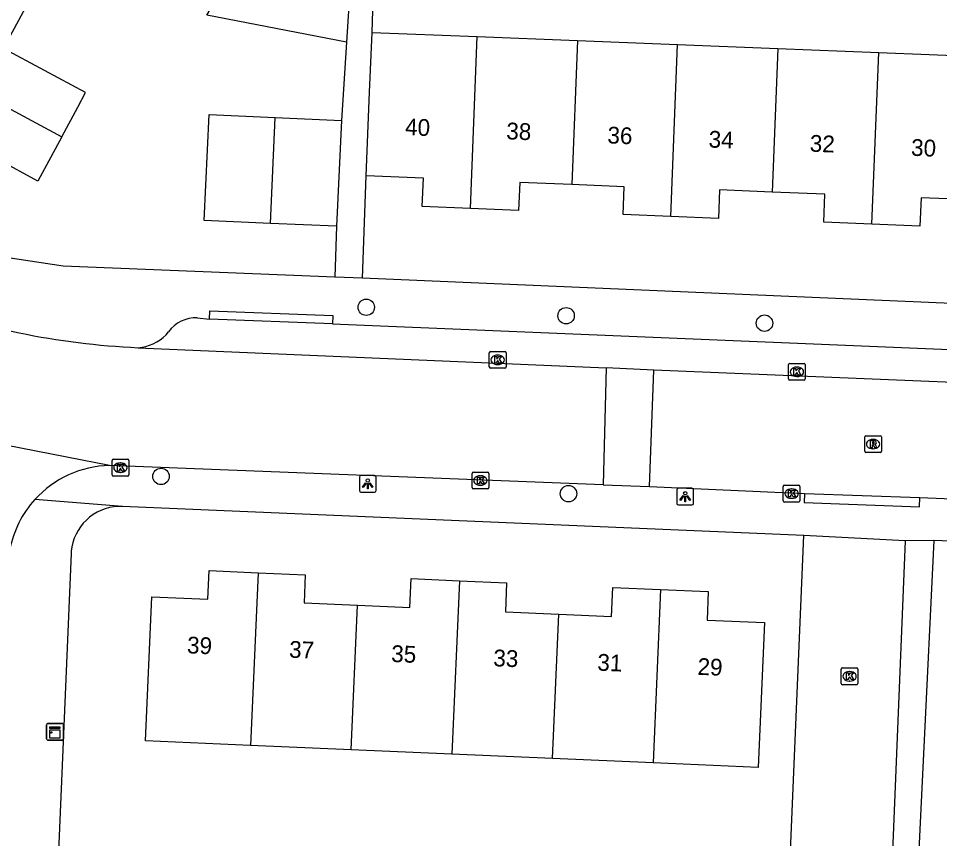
# Model space of a CAD drawing. Extents: x 161355 to 162026, y 386504 to 387459.
# Drawn here: x 161623.1 to 161678, y 386795.1 to 386843.9 of the extents above; entities that cross this region are included whole.
import ezdxf

# ---------------------------------------------------------------- set-up
doc = ezdxf.new("R2010")
doc.units = 0
for name, color, linetype in [('IMGEO_Boom', 7, 'Continuous'), ('IMGEO_Kast', 7, 'Continuous'), ('IMGEO_Kolk', 7, 'Continuous'), ('IMGEO_Lichtpunt', 7, 'Continuous'), ('IMGEO_Pand', 7, 'Continuous'), ('IMGEO_Pand_nummerreeks', 7, 'Continuous'), ('IMGEO_Rijbaan_lokaal_open', 7, 'Continuous'), ('IMGEO_Rioolput', 7, 'Continuous'), ('IMGEO_Voetpad_open', 7, 'Continuous')]:
    doc.layers.add(name, color=color, linetype=linetype)

msp = doc.modelspace()

# ---------------------------------------------------------------- linework, layer by layer
at = {"layer": 'IMGEO_Boom'}
for centre in [(161643.85, 386826.727), (161655.758, 386826.221), (161667.576, 386825.778), (161631.624, 386816.643), (161655.899, 386815.617)]:
    msp.add_circle(centre, 0.489, dxfattribs=at)
at = {"layer": 'IMGEO_Kast'}
for p, q in [((161624.806, 386800.999), (161624.806, 386801.84)), ((161624.806, 386801.84), (161624.806, 386800.999)), ((161624.881, 386801.924), (161625.722, 386801.924)), ((161625.722, 386801.924), (161624.881, 386801.924)), ((161625.806, 386801.849), (161625.806, 386801.008)), ((161625.806, 386801.008), (161625.806, 386801.849)), ((161625.731, 386800.924), (161624.89, 386800.924)), ((161624.89, 386800.924), (161625.731, 386800.924))]:
    msp.add_line(p, q, dxfattribs=at)
for points in [[(161625.001, 386801.714), (161625.601, 386801.714), (161625.601, 386801.629), (161625.001, 386801.629), (161625.001, 386801.714)], [(161625.001, 386801.539), (161625.601, 386801.539), (161625.601, 386801.05), (161625.001, 386801.05), (161625.001, 386801.539)]]:
    msp.add_lwpolyline(points, dxfattribs=at)
msp.add_circle((161625.085, 386801.388), 0.0377, dxfattribs=at)
for centre, start, end in [((161624.884, 386801.846), 92.4484, 184.2845), ((161624.884, 386801.846), 92.4484, 184.2845), ((161625.728, 386801.846), 2.4484, 94.2845), ((161625.728, 386801.846), 2.4484, 94.2845), ((161624.884, 386801.002), 182.4484, 274.2845), ((161624.884, 386801.002), 182.4484, 274.2845), ((161625.728, 386801.002), 272.4484, 4.2845), ((161625.728, 386801.002), 272.4484, 4.2845)]:
    msp.add_arc(centre, 0.0779, start, end, dxfattribs=at)
at = {"layer": 'IMGEO_Kolk'}
for p, q in [((161651.182, 386823.168), (161651.182, 386824.02)), ((161651.257, 386824.094), (161652.109, 386824.094)), ((161652.183, 386824.02), (161652.183, 386823.168)), ((161651.67, 386823.874), (161651.695, 386823.874)), ((161669.08, 386823.381), (161669.932, 386823.381)), ((161652.109, 386823.094), (161651.257, 386823.094)), ((161651.693, 386823.314), (161651.668, 386823.314)), ((161669.005, 386822.455), (161669.005, 386823.307)), ((161669.493, 386823.161), (161669.518, 386823.161)), ((161670.006, 386823.307), (161670.006, 386822.455)), ((161669.932, 386822.381), (161669.08, 386822.381)), ((161669.516, 386822.601), (161669.491, 386822.601)), ((161628.703, 386816.74), (161628.703, 386817.592)), ((161628.778, 386817.666), (161629.63, 386817.666)), ((161629.191, 386817.446), (161629.216, 386817.446)), ((161629.704, 386817.592), (161629.704, 386816.74)), ((161629.214, 386816.886), (161629.189, 386816.886)), ((161650.154, 386815.975), (161650.154, 386816.827)), ((161650.229, 386816.901), (161651.081, 386816.901)), ((161651.155, 386816.827), (161651.155, 386815.975)), ((161629.63, 386816.666), (161628.778, 386816.666)), ((161650.642, 386816.681), (161650.667, 386816.681)), ((161651.081, 386815.901), (161650.229, 386815.901)), ((161650.665, 386816.121), (161650.64, 386816.121)), ((161668.69, 386815.193), (161668.69, 386816.045)), ((161668.765, 386816.119), (161669.617, 386816.119)), ((161669.178, 386815.899), (161669.203, 386815.899)), ((161669.691, 386816.045), (161669.691, 386815.193)), ((161669.201, 386815.339), (161669.176, 386815.339)), ((161669.617, 386815.119), (161668.765, 386815.119)), ((161672.144, 386804.305), (161672.144, 386805.157)), ((161672.219, 386805.231), (161673.071, 386805.231)), ((161672.632, 386805.011), (161672.657, 386805.011)), ((161673.145, 386805.157), (161673.145, 386804.305)), ((161673.071, 386804.231), (161672.219, 386804.231)), ((161672.655, 386804.451), (161672.63, 386804.451))]:
    msp.add_line(p, q, dxfattribs=at)
for points in [[(161651.182, 386823.168), (161651.182, 386824.02)], [(161651.257, 386824.094), (161652.109, 386824.094)], [(161652.183, 386824.02), (161652.183, 386823.168)], [(161651.503, 386823.794), (161651.626, 386823.794), (161651.626, 386823.643), (161651.756, 386823.794), (161651.92, 386823.794), (161651.774, 386823.643), (161651.927, 386823.394), (161651.775, 386823.394), (161651.69, 386823.558), (161651.626, 386823.491), (161651.626, 386823.394), (161651.503, 386823.394), (161651.503, 386823.794)], [(161669.08, 386823.381), (161669.932, 386823.381)], [(161652.109, 386823.094), (161651.257, 386823.094)], [(161669.005, 386822.455), (161669.005, 386823.307)], [(161669.326, 386823.081), (161669.449, 386823.081), (161669.449, 386822.93), (161669.579, 386823.081), (161669.743, 386823.081), (161669.597, 386822.93), (161669.75, 386822.681), (161669.598, 386822.681), (161669.513, 386822.845), (161669.449, 386822.778), (161669.449, 386822.681), (161669.326, 386822.681), (161669.326, 386823.081)], [(161670.006, 386823.307), (161670.006, 386822.455)], [(161669.932, 386822.381), (161669.08, 386822.381)], [(161628.703, 386816.74), (161628.703, 386817.592)], [(161628.778, 386817.666), (161629.63, 386817.666)], [(161629.024, 386817.366), (161629.147, 386817.366), (161629.147, 386817.215), (161629.277, 386817.366), (161629.441, 386817.366), (161629.295, 386817.215), (161629.448, 386816.966), (161629.296, 386816.966), (161629.211, 386817.13), (161629.147, 386817.063), (161629.147, 386816.966), (161629.024, 386816.966), (161629.024, 386817.366)], [(161629.704, 386817.592), (161629.704, 386816.74)], [(161650.154, 386815.975), (161650.154, 386816.827)], [(161650.229, 386816.901), (161651.081, 386816.901)], [(161651.155, 386816.827), (161651.155, 386815.975)], [(161629.63, 386816.666), (161628.778, 386816.666)], [(161650.475, 386816.601), (161650.598, 386816.601), (161650.598, 386816.45), (161650.728, 386816.601), (161650.892, 386816.601), (161650.746, 386816.45), (161650.899, 386816.201), (161650.747, 386816.201), (161650.662, 386816.365), (161650.598, 386816.298), (161650.598, 386816.201), (161650.475, 386816.201), (161650.475, 386816.601)], [(161651.081, 386815.901), (161650.229, 386815.901)], [(161668.69, 386815.193), (161668.69, 386816.045)], [(161668.765, 386816.119), (161669.617, 386816.119)], [(161669.011, 386815.819), (161669.134, 386815.819), (161669.134, 386815.668), (161669.264, 386815.819), (161669.428, 386815.819), (161669.282, 386815.668), (161669.435, 386815.419), (161669.283, 386815.419), (161669.198, 386815.583), (161669.134, 386815.516), (161669.134, 386815.419), (161669.011, 386815.419), (161669.011, 386815.819)], [(161669.691, 386816.045), (161669.691, 386815.193)], [(161669.617, 386815.119), (161668.765, 386815.119)], [(161672.144, 386804.305), (161672.144, 386805.157)], [(161672.219, 386805.231), (161673.071, 386805.231)], [(161672.465, 386804.931), (161672.588, 386804.931), (161672.588, 386804.78), (161672.718, 386804.931), (161672.882, 386804.931), (161672.736, 386804.78), (161672.889, 386804.531), (161672.737, 386804.531), (161672.652, 386804.695), (161672.588, 386804.628), (161672.588, 386804.531), (161672.465, 386804.531), (161672.465, 386804.931)], [(161673.145, 386805.157), (161673.145, 386804.305)], [(161673.071, 386804.231), (161672.219, 386804.231)]]:
    msp.add_lwpolyline(points, dxfattribs=at)
for centre, start, end in [((161651.259, 386824.018), 91.552, 178.448), ((161651.259, 386824.018), 91.552, 178.448), ((161652.107, 386824.018), 1.552, 88.448), ((161652.107, 386824.018), 1.552, 88.448), ((161669.082, 386823.305), 91.552, 178.448), ((161669.082, 386823.305), 91.552, 178.448), ((161669.93, 386823.305), 1.552, 88.448), ((161669.93, 386823.305), 1.552, 88.448), ((161651.259, 386823.17), 181.552, 268.448), ((161651.259, 386823.17), 181.552, 268.448), ((161652.107, 386823.17), 271.552, 358.448), ((161652.107, 386823.17), 271.552, 358.448), ((161669.082, 386822.457), 181.552, 268.448), ((161669.082, 386822.457), 181.552, 268.448), ((161669.93, 386822.457), 271.552, 358.448), ((161669.93, 386822.457), 271.552, 358.448), ((161628.78, 386817.59), 91.552, 178.448), ((161628.78, 386817.59), 91.552, 178.448), ((161629.628, 386817.59), 1.552, 88.448), ((161629.628, 386817.59), 1.552, 88.448), ((161650.231, 386816.825), 91.552, 178.448), ((161650.231, 386816.825), 91.552, 178.448), ((161651.079, 386816.825), 1.552, 88.448), ((161651.079, 386816.825), 1.552, 88.448), ((161628.78, 386816.742), 181.552, 268.448), ((161628.78, 386816.742), 181.552, 268.448), ((161629.628, 386816.742), 271.552, 358.448), ((161629.628, 386816.742), 271.552, 358.448), ((161650.231, 386815.977), 181.552, 268.448), ((161650.231, 386815.977), 181.552, 268.448), ((161651.079, 386815.977), 271.552, 358.448), ((161651.079, 386815.977), 271.552, 358.448), ((161668.767, 386816.043), 91.552, 178.448), ((161668.767, 386816.043), 91.552, 178.448), ((161669.615, 386816.043), 1.552, 88.448), ((161669.615, 386816.043), 1.552, 88.448), ((161668.767, 386815.195), 181.552, 268.448), ((161668.767, 386815.195), 181.552, 268.448), ((161669.615, 386815.195), 271.552, 358.448), ((161669.615, 386815.195), 271.552, 358.448), ((161672.221, 386805.155), 91.552, 178.448), ((161672.221, 386805.155), 91.552, 178.448), ((161673.069, 386805.155), 1.552, 88.448), ((161673.069, 386805.155), 1.552, 88.448), ((161672.221, 386804.307), 181.552, 268.448), ((161672.221, 386804.307), 181.552, 268.448), ((161673.069, 386804.307), 271.552, 358.448), ((161673.069, 386804.307), 271.552, 358.448)]:
    msp.add_arc(centre, 0.0765, start, end, dxfattribs=at)
for centre, major_axis, ratio, start_param, end_param in [((161651.669, 386823.594), (-0.387, 0.002), 0.722429, 4.712389, 7.853982), ((161651.694, 386823.594), (-0.39, 0.002), 0.717154, 1.570796, 4.712389), ((161669.492, 386822.881), (-0.387, 0.002), 0.722429, 4.712389, 7.853982), ((161669.517, 386822.881), (-0.39, 0.002), 0.717154, 1.570796, 4.712389), ((161629.19, 386817.166), (-0.387, 0.002), 0.722429, 4.712389, 7.853982), ((161629.215, 386817.166), (-0.39, 0.002), 0.717154, 1.570796, 4.712389), ((161650.641, 386816.401), (-0.387, 0.002), 0.722429, 4.712389, 7.853982), ((161650.666, 386816.401), (-0.39, 0.002), 0.717154, 1.570796, 4.712389), ((161669.177, 386815.619), (-0.387, 0.002), 0.722429, 4.712389, 7.853982), ((161669.202, 386815.619), (-0.39, 0.002), 0.717154, 1.570796, 4.712389), ((161672.631, 386804.731), (-0.387, 0.002), 0.722429, 4.712389, 7.853982), ((161672.656, 386804.731), (-0.39, 0.002), 0.717154, 1.570796, 4.712389)]:
    msp.add_ellipse(centre, major_axis=major_axis, ratio=ratio, start_param=start_param, end_param=end_param, dxfattribs=at)
at = {"layer": 'IMGEO_Lichtpunt'}
for p, q in [((161643.441, 386816.604), (161643.441, 386815.797)), ((161643.441, 386816.604), (161643.441, 386815.797)), ((161644.343, 386816.699), (161643.535, 386816.699)), ((161644.343, 386816.699), (161643.535, 386816.699)), ((161644.437, 386815.797), (161644.437, 386816.604)), ((161644.437, 386815.797), (161644.437, 386816.604)), ((161643.535, 386815.703), (161644.343, 386815.703)), ((161643.535, 386815.703), (161644.343, 386815.703)), ((161662.356, 386815.845), (161662.356, 386815.038)), ((161662.356, 386815.845), (161662.356, 386815.038)), ((161663.258, 386815.94), (161662.45, 386815.94)), ((161663.258, 386815.94), (161662.45, 386815.94)), ((161663.352, 386815.038), (161663.352, 386815.845)), ((161663.352, 386815.038), (161663.352, 386815.845)), ((161662.45, 386814.944), (161663.258, 386814.944)), ((161662.45, 386814.944), (161663.258, 386814.944))]:
    msp.add_line(p, q, dxfattribs=at)
for points in [[(161643.815, 386816.268), (161643.854, 386816.24), (161643.666, 386815.978), (161643.628, 386816.005), (161643.815, 386816.268)], [(161644.027, 386816.24), (161644.065, 386816.267), (161644.252, 386816.005), (161644.213, 386815.977), (161644.027, 386816.24)], [(161643.917, 386816.22), (161643.964, 386816.22), (161643.964, 386815.898), (161643.917, 386815.898), (161643.917, 386816.22)], [(161662.73, 386815.509), (161662.769, 386815.481), (161662.581, 386815.219), (161662.543, 386815.246), (161662.73, 386815.509)], [(161662.832, 386815.461), (161662.879, 386815.461), (161662.879, 386815.139), (161662.832, 386815.139), (161662.832, 386815.461)], [(161662.942, 386815.481), (161662.98, 386815.508), (161663.167, 386815.246), (161663.128, 386815.218), (161662.942, 386815.481)]]:
    msp.add_lwpolyline(points, dxfattribs=at)
for centre in [(161643.94, 386816.402), (161662.855, 386815.643)]:
    msp.add_circle(centre, 0.0994, dxfattribs=at)
for centre, start, end in [((161643.535, 386816.604), 90, 180), ((161643.535, 386816.604), 90, 180), ((161644.343, 386816.604), 0, 90), ((161644.343, 386816.604), 0, 90), ((161643.535, 386815.797), 180, 270), ((161643.535, 386815.797), 180, 270), ((161644.343, 386815.797), 270, 0), ((161644.343, 386815.797), 270, 360), ((161662.45, 386815.845), 90, 180), ((161662.45, 386815.845), 90, 180), ((161663.258, 386815.845), 0, 90), ((161663.258, 386815.845), 0, 90), ((161662.45, 386815.038), 180, 270), ((161662.45, 386815.038), 180, 270), ((161663.258, 386815.038), 270, 0), ((161663.258, 386815.038), 270, 360)]:
    msp.add_arc(centre, 0.0946, start, end, dxfattribs=at)
at = {"layer": 'IMGEO_Pand'}
for points in [[(161642.668, 386842.533), (161634.343, 386844.128), (161641.64, 386856.664), (161645.532, 386854.261)], [(161645.532, 386854.261), (161643.19, 386850.602), (161642.668, 386842.533)], [(161625.71, 386836.886), (161626.662, 386838.654), (161627.129, 386839.522), (161622.241, 386842.153), (161623.687, 386844.839), (161620.683, 386846.457), (161616.28, 386848.827), (161615.815, 386847.963), (161615.202, 386847.779), (161614.567, 386846.598), (161614.755, 386845.971), (161613.425, 386843.5)], [(161625.71, 386836.886), (161624.291, 386834.251), (161621.946, 386835.513), (161620.624, 386833.058), (161617.998, 386834.472), (161617.876, 386834.246), (161610.517, 386838.207), (161610.995, 386839.094), (161610.826, 386839.658), (161611.423, 386840.767), (161612.056, 386840.957), (161613.425, 386843.5)], [(161613.425, 386843.5), (161625.71, 386836.886)], [(161643.854, 386834.56), (161644.053, 386839.557), (161644.194, 386843.113)], [(161644.194, 386843.113), (161650.468, 386842.864)], [(161650.058, 386832.61), (161650.468, 386842.864)], [(161650.468, 386842.864), (161656.445, 386842.626)], [(161656.445, 386842.626), (161656.102, 386834.035)], [(161656.445, 386842.626), (161662.4, 386842.39)], [(161661.99, 386832.141), (161662.4, 386842.39)], [(161662.4, 386842.39), (161668.38, 386842.152)], [(161668.38, 386842.152), (161668.038, 386833.594)], [(161668.38, 386842.152), (161674.384, 386841.914)], [(161673.975, 386831.676), (161674.384, 386841.914)], [(161674.384, 386841.914), (161680.389, 386841.675)], [(161638.145, 386831.727), (161634.203, 386831.903), (161634.484, 386838.208), (161638.425, 386838.033)], [(161638.145, 386831.727), (161638.425, 386838.033)], [(161638.425, 386838.033), (161642.367, 386837.857)], [(161642.367, 386837.857), (161642.086, 386831.552)], [(161650.058, 386832.61), (161647.191, 386832.724), (161647.258, 386834.425), (161643.854, 386834.56)], [(161656.102, 386834.035), (161652.991, 386834.159), (161652.925, 386832.496), (161650.058, 386832.61)], [(161661.99, 386832.141), (161659.151, 386832.254), (161659.217, 386833.911), (161656.102, 386834.035)], [(161668.038, 386833.594), (161664.898, 386833.719), (161664.831, 386832.028), (161661.99, 386832.141)], [(161673.975, 386831.676), (161671.108, 386831.79), (161671.175, 386833.469), (161668.038, 386833.594)], [(161680.048, 386833.123), (161676.906, 386833.248), (161676.839, 386831.563), (161673.975, 386831.676)], [(161642.086, 386831.552), (161638.145, 386831.727)], [(161636.963, 386800.615), (161630.704, 386800.888), (161631.078, 386809.473), (161634.409, 386809.328), (161634.483, 386811.03), (161637.412, 386810.902)], [(161637.412, 386810.902), (161636.963, 386800.615)], [(161637.412, 386810.902), (161640.22, 386810.78), (161640.147, 386809.101), (161643.333, 386808.962)], [(161643.333, 386808.962), (161646.444, 386808.826), (161646.519, 386810.555), (161649.403, 386810.429)], [(161649.403, 386810.429), (161648.952, 386800.093)], [(161649.403, 386810.429), (161652.216, 386810.307), (161652.14, 386808.568), (161655.321, 386808.43)], [(161655.321, 386808.43), (161658.458, 386808.293), (161658.534, 386810.032), (161661.391, 386809.908)], [(161661.391, 386809.908), (161664.23, 386809.784), (161664.156, 386808.087), (161667.577, 386807.938), (161667.201, 386799.298), (161660.94, 386799.571)], [(161661.391, 386809.908), (161660.94, 386799.571)], [(161642.957, 386800.354), (161643.333, 386808.962)], [(161654.946, 386799.832), (161655.321, 386808.43)], [(161642.957, 386800.354), (161636.963, 386800.615)], [(161648.952, 386800.093), (161642.957, 386800.354)], [(161654.946, 386799.832), (161648.952, 386800.093)], [(161660.94, 386799.571), (161654.946, 386799.832)]]:
    msp.add_lwpolyline(points, dxfattribs=at)
at = {"layer": 'IMGEO_Rijbaan_lokaal_open'}
for points in [[(161630.26, 386824.317), (161658.145, 386823.111)], [(161658.145, 386823.111), (161657.958, 386816.143)], [(161660.98, 386822.973), (161658.145, 386823.111)], [(161660.733, 386816.044), (161660.98, 386822.973)], [(161725.593, 386820.323), (161660.98, 386822.973)], [(161628.548, 386817.301), (161613.593, 386820.213)], [(161657.958, 386816.143), (161628.548, 386817.301)], [(161657.958, 386816.143), (161660.733, 386816.044)], [(161660.733, 386816.044), (161669.958, 386815.627)], [(161669.958, 386815.627), (161676.826, 386815.393)], [(161676.826, 386815.393), (161726.96, 386813.324)], [(161668.905, 386789.144), (161669.913, 386813.127)], [(161675.953, 386812.802), (161669.913, 386813.127)], [(161675.953, 386812.802), (161675.047, 386790.367)]]:
    msp.add_lwpolyline(points, dxfattribs=at)
for centre, radius, start, end in [((161632.446, 386870.728), 46.463, 249.6447, 267.3038), ((161628.7, 386811.104), 6.199, 91.4048, 137.8112), ((161628.708, 386811.099), 6.208, 137.8255, 168.8903)]:
    msp.add_arc(centre, radius, start, end, dxfattribs=at)
at = {"layer": 'IMGEO_Rioolput'}
for p, q in [((161673.546, 386818.145), (161673.546, 386818.997)), ((161673.621, 386819.071), (161674.473, 386819.071)), ((161674.547, 386818.997), (161674.547, 386818.145)), ((161674.034, 386818.851), (161674.059, 386818.851)), ((161674.473, 386818.071), (161673.621, 386818.071)), ((161674.057, 386818.291), (161674.032, 386818.291))]:
    msp.add_line(p, q, dxfattribs=at)
for points in [[(161673.546, 386818.145), (161673.546, 386818.997)], [(161673.621, 386819.071), (161674.473, 386819.071)], [(161674.547, 386818.997), (161674.547, 386818.145)], [(161674.135, 386818.769), (161673.883, 386818.771), (161673.883, 386818.371)], [(161673.883, 386818.371), (161674.007, 386818.371), (161674.007, 386818.533), (161674.018, 386818.533)], [(161674.061, 386818.69), (161674.007, 386818.69), (161674.007, 386818.609)], [(161674.007, 386818.609), (161674.059, 386818.609)], [(161674.065, 386818.504), (161674.136, 386818.371), (161674.276, 386818.371), (161674.211, 386818.497)], [(161674.473, 386818.071), (161673.621, 386818.071)]]:
    msp.add_lwpolyline(points, dxfattribs=at)
for centre, radius, start, end in [((161673.623, 386818.995), 0.0765, 91.552, 178.448), ((161673.623, 386818.995), 0.0765, 91.552, 178.448), ((161674.471, 386818.995), 0.0765, 1.552, 88.448), ((161674.471, 386818.995), 0.0765, 1.552, 88.448), ((161674.017, 386818.48), 0.0533, 26.0293, 88.6989), ((161674.043, 386818.798), 0.19, 274.7715, 282.9687), ((161674.067, 386818.594), 0.0964, 77.0061, 93.1865), ((161674.081, 386818.651), 0.0378, 276.6634, 79.6772), ((161674.134, 386818.659), 0.109, 350.3612, 89.416), ((161674.132, 386818.659), 0.112, 277.5842, 350.9817), ((161674.116, 386818.444), 0.108, 29.5134, 73.7905), ((161673.623, 386818.147), 0.0765, 181.552, 268.448), ((161673.623, 386818.147), 0.0765, 181.552, 268.448), ((161674.471, 386818.147), 0.0765, 271.552, 358.448), ((161674.471, 386818.147), 0.0765, 271.552, 358.448)]:
    msp.add_arc(centre, radius, start, end, dxfattribs=at)
for centre, major_axis, ratio, start_param, end_param in [((161674.033, 386818.571), (-0.387, 0.002), 0.722429, 4.712389, 7.853982), ((161674.058, 386818.571), (-0.39, 0.002), 0.717154, 1.570796, 4.712389)]:
    msp.add_ellipse(centre, major_axis=major_axis, ratio=ratio, start_param=start_param, end_param=end_param, dxfattribs=at)
at = {"layer": 'IMGEO_Voetpad_open'}
for points in [[(161644.194, 386843.113), (161644.418, 386850.318), (161646.1, 386850.375)], [(161642.668, 386842.533), (161642.367, 386837.857)], [(161641.973, 386828.529), (161625.794, 386829.168), (161619.885, 386830.063), (161616.666, 386831.46), (161614.08, 386832.566), (161607.606, 386836.329)], [(161643.629, 386828.464), (161643.854, 386834.56)], [(161642.086, 386831.552), (161641.973, 386828.529)], [(161643.629, 386828.464), (161641.973, 386828.529)], [(161728.17, 386824.834), (161643.629, 386828.464)], [(161634.515, 386826.015), (161634.536, 386826.514), (161641.858, 386826.232), (161641.837, 386825.733)], [(161633.786, 386826.095), (161634.515, 386826.015)], [(161641.837, 386825.733), (161634.515, 386826.015)], [(161641.837, 386825.733), (161683.391, 386824.021), (161721.967, 386822.518)], [(161631.922, 386825.089), (161632.072, 386825.256)], [(161629.329, 386814.857), (161624.107, 386815.267)], [(161669.958, 386815.627), (161669.938, 386815.092), (161676.804, 386814.826), (161676.826, 386815.393)], [(161629.329, 386814.857), (161629.066, 386814.856), (161628.805, 386814.832), (161628.546, 386814.785), (161628.293, 386814.714), (161628.047, 386814.622), (161627.81, 386814.507), (161627.585, 386814.373), (161627.372, 386814.218), (161627.174, 386814.045), (161626.993, 386813.855), (161626.829, 386813.65), (161626.684, 386813.431), (161626.559, 386813.199), (161626.455, 386812.958), (161626.374, 386812.708), (161626.315, 386812.452), (161626.279, 386812.192), (161626.269, 386812.045), (161625.38, 386791.006)], [(161669.913, 386813.127), (161629.329, 386814.857)], [(161677.659, 386812.832), (161675.953, 386812.802)], [(161677.659, 386812.832), (161676.442, 386787.387)], [(161730.279, 386807.729), (161730.278, 386807.997), (161730.252, 386808.264), (161730.203, 386808.527), (161730.131, 386808.785), (161730.036, 386809.036), (161729.919, 386809.277), (161729.781, 386809.506), (161729.622, 386809.723), (161729.446, 386809.924), (161729.251, 386810.109), (161729.042, 386810.275), (161728.818, 386810.423), (161728.582, 386810.549), (161728.335, 386810.654), (161728.08, 386810.737), (161727.819, 386810.796), (161727.553, 386810.832), (161727.404, 386810.842), (161677.659, 386812.832)]]:
    msp.add_lwpolyline(points, dxfattribs=at)
for centre, radius, start, end in [((161633.701, 386824.098), 1.999, 87.574, 144.5893), ((161630.033, 386826.981), 2.674, 274.8747, 314.9551)]:
    msp.add_arc(centre, radius, start, end, dxfattribs=at)

# ---------------------------------------------------------------- texts
at = {"layer": 'IMGEO_Pand_nummerreeks'}
for s, rotation, p in [('40', 357.6697, (161646.149, 386836.989)), ('38', 357.6697, (161652.178, 386836.744)), ('36', 357.6697, (161658.204, 386836.498)), ('34', 357.6697, (161664.234, 386836.253)), ('32', 357.6697, (161670.26, 386836.007)), ('30', 357.6697, (161676.295, 386835.762)), ('39', 357.5918, (161633.157, 386806.103)), ('37', 357.5918, (161639.24, 386805.847)), ('35', 357.5918, (161645.323, 386805.591)), ('33', 357.5918, (161651.406, 386805.335)), ('31', 357.5918, (161657.602, 386805.074)), ('29', 357.5918, (161663.573, 386804.823))]:
    msp.add_text(s, height=1, rotation=rotation, dxfattribs=at).set_placement(p)

doc.saveas('drawing.dxf')
